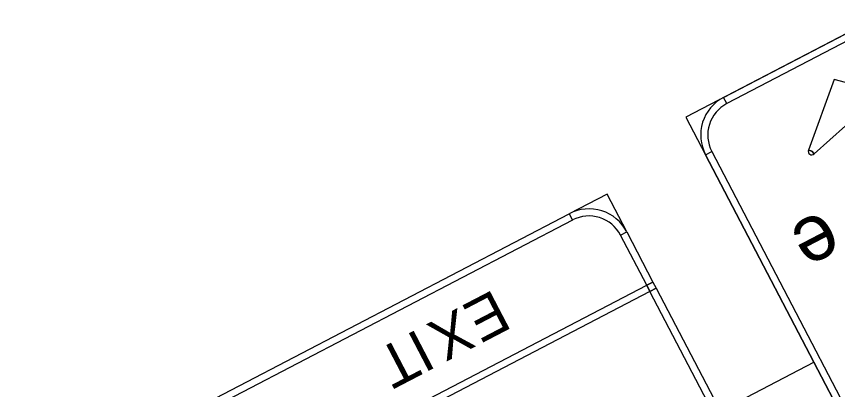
# Model space of a CAD drawing. Extents: x 2001876 to 2025694, y 804561 to 868938.
# Drawn here: x 2010827.7 to 2011120.9, y 824544.9 to 824678.3 of the extents above; entities that cross this region are included whole.
import ezdxf

# ---------------------------------------------------------------- set-up
doc = ezdxf.new("R2010")
doc.units = 0
doc.layers.add('TR SN EXTRUDED PANEL SIGNS- MOUNTED OVERHEAD', color=7, linetype='Continuous')

msp = doc.modelspace()

# ---------------------------------------------------------------- linework, layer by layer
at = {"layer": 'TR SN EXTRUDED PANEL SIGNS- MOUNTED OVERHEAD'}
for p, q in [((2011081.4, 824647.13), (2011080.22, 824649.38)), ((2011073.78, 824628.87), (2011076.02, 824630.05)), ((2011111.71, 824630.09), (2011110.52, 824630.51)), ((2011112.56, 824629.15), (2011111.71, 824630.09)), ((2011025.13, 824607.79), (2011026.3, 824605.54)), ((2011043.39, 824600.17), (2011045.63, 824601.34)), ((2011079.02, 824537.32), (2011112.44, 824554.75))]:
    msp.add_line(p, q, dxfattribs=at)
for points in [[(2011322.81, 824775.9), (2011066.75, 824642.35), (2011158.12, 824467.15), (2011414.19, 824600.7), (2011322.81, 824775.9)], [(2011310.51, 824766.63), (2011081.4, 824647.13), (2011080.22, 824649.38), (2011309.34, 824768.87), (2011310.51, 824766.63)], [(2011119.77, 824655.72), (2011110.52, 824630.51), (2011111.71, 824630.09), (2011112.56, 824629.15), (2011123.74, 824639.22), (2011131.04, 824643.03), (2011145.69, 824646.43), (2011145.41, 824647.66), (2011145.74, 824648.88), (2011119.77, 824655.72)], [(2011076.02, 824630.05), (2011153.34, 824481.8), (2011151.1, 824480.63), (2011073.78, 824628.87), (2011076.02, 824630.05)], [(2011026.3, 824605.54), (2010790.45, 824482.53), (2010789.28, 824484.78), (2011025.13, 824607.79), (2011026.3, 824605.54)], [(2011052.76, 824582.2), (2011043.39, 824600.17), (2011045.63, 824601.34), (2011055.01, 824583.37), (2011052.76, 824582.2)], [(2010794.45, 824447.48), (2011052.76, 824582.2), (2011053.93, 824579.95), (2010795.62, 824445.23), (2010794.45, 824447.48)], [(2011053.93, 824579.95), (2011052.76, 824582.2), (2011055.01, 824583.37), (2011056.18, 824581.12), (2011053.93, 824579.95)], [(2011110.16, 824472.13), (2011053.93, 824579.95), (2011056.18, 824581.12), (2011112.41, 824473.31), (2011110.16, 824472.13)]]:
    msp.add_lwpolyline(points, close=True, dxfattribs=at)
msp.add_lwpolyline([(2011045.63, 824601.34), (2011038.6, 824614.82), (2011038.6, 824614.82), (2011025.13, 824607.79)], dxfattribs=at)
for centre, radius, start, end in [((2011087.25, 824635.9), 15.2, 117.5445, 207.5447), ((2011087.25, 824635.9), 12.67, 117.5445, 207.5447), ((2011111.71, 824630.09), 1.27, 160.5696, 312.0172), ((2011032.16, 824594.31), 15.2, 27.5442, 117.5445), ((2011032.16, 824594.31), 12.67, 27.5442, 117.5445)]:
    msp.add_arc(centre, radius, start, end, dxfattribs=at)

# ---------------------------------------------------------------- texts
for s, height, p in [('e', 20.27, (2011115.88, 824609.4)), ('E', 15.2, (2010998.25, 824580.91)), ('X', 15.2, (2010985.57, 824574.3)), ('I', 15.2, (2010971.21, 824566.81)), ('T', 15.2, (2010966.12, 824564.15))]:
    msp.add_text(s, height=height, rotation=207.5444, dxfattribs=at).set_placement(p)

doc.saveas('drawing.dxf')
